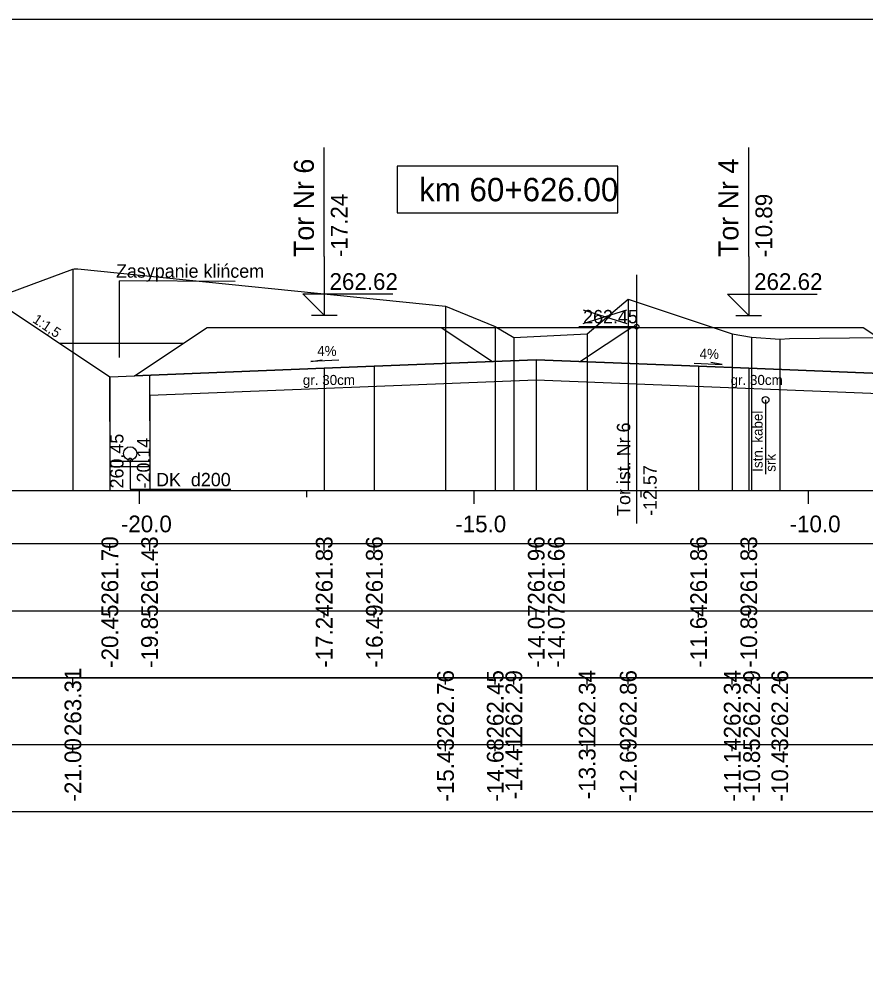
# Model space of a CAD drawing. Extents: x 6516023 to 6560129, y 5513077 to 5529206.
# Drawn here: x 6518421.16 to 6518433.82, y 5514465.41 to 5514479.66 of the extents above; entities that cross this region are included whole.
import ezdxf

# ---------------------------------------------------------------- set-up
doc = ezdxf.new("R2010")
doc.units = 0
for name, color, linetype in [('IR_default', 7, 'Continuous'), ('TOR_PRZEK_P-kable', 7, 'Continuous'), ('TOR_PRZEK_P-komponent', 7, 'Continuous'), ('TOR_PRZEK_P-odwodnienie', 7, 'Continuous'), ('TOR_PRZEK_P-opisy', 7, 'Continuous'), ('TOR_PRZEK_P-tabelka istniejace', 7, 'Continuous'), ('TOR_PRZEK_P-tabelka projektowane', 7, 'Continuous'), ('TOR_PRZEK_P-teren istniejacy', 7, 'Continuous'), ('TOR_PRZEK_P-tory istniejace', 7, 'Continuous'), ('TOR_PRZEK_P-tory projektowane', 7, 'Continuous'), ('TOR_PRZEK_P-uklad odniesienia', 7, 'Continuous'), ('TOR_PRZEK_P-warstwa ochronna I', 7, 'Continuous'), ('TOR_PRZEK_P-warstwa ochronna II', 7, 'Continuous'), ('TOR_RAMKI-ramka+tabelka 1', 7, 'Continuous')]:
    doc.layers.add(name, color=color, linetype=linetype)

msp = doc.modelspace()

# ---------------------------------------------------------------- linework, layer by layer
at = {"layer": 'IR_default'}
for points in [[(6518420.769, 5514475.473), (6518422.517, 5514474.307), (6518422.887, 5514474.322), (6518423.867, 5514474.975), (6518423.972, 5514475.046), (6518427.13, 5514475.046), (6518427.472, 5514475.046), (6518430.321, 5514475.045), (6518433.781, 5514475.045)], [(6518427.472, 5514475.046), (6518428.237, 5514474.536)], [(6518430.321, 5514475.045), (6518429.557, 5514474.536)], [(6518433.781, 5514475.045), (6518434.864, 5514474.324)]]:
    msp.add_lwpolyline(points, dxfattribs=at)
at = {"layer": 'TOR_PRZEK_P-kable'}
msp.add_line((6518432.323, 5514473.96), (6518432.323, 5514472.85), dxfattribs=at)
msp.add_circle((6518432.323, 5514473.96), 0.05, dxfattribs=at)
at = {"layer": 'TOR_PRZEK_P-komponent'}
msp.add_line((6518421.767, 5514474.807), (6518423.615, 5514474.807), dxfattribs=at)
msp.add_lwpolyline([(6518447.013, 5514474.274), (6518442.963, 5514474.436), (6518442.213, 5514474.466), (6518440.727, 5514474.526), (6518439.13, 5514474.462), (6518438.38, 5514474.432), (6518435.68, 5514474.324), (6518434.771, 5514474.327), (6518432.071, 5514474.435), (6518431.321, 5514474.465), (6518428.893, 5514474.562), (6518426.472, 5514474.466), (6518425.722, 5514474.436), (6518422.887, 5514474.322), (6518423.972, 5514475.046), (6518427.472, 5514475.046), (6518430.321, 5514475.045), (6518433.781, 5514475.045)], dxfattribs=at)
at = {"layer": 'TOR_PRZEK_P-odwodnienie'}
for p, q in [((6518422.521, 5514472.959), (6518422.517, 5514474.307)), ((6518423.121, 5514472.96), (6518423.117, 5514474.331)), ((6518423.121, 5514473.04), (6518422.521, 5514473.04)), ((6518423.121, 5514472.96), (6518422.521, 5514472.96))]:
    msp.add_line(p, q, dxfattribs=at)
msp.add_lwpolyline([(6518422.821, 5514473.06), (6518422.821, 5514472.627), (6518424.326, 5514472.627)], dxfattribs=at)
for centre, radius in [((6518422.821, 5514473.16), 0.1), ((6518422.821, 5514473.06), 0.03)]:
    msp.add_circle(centre, radius, dxfattribs=at)
at = {"layer": 'TOR_PRZEK_P-opisy'}
msp.add_line((6518422.661, 5514474.593), (6518422.661, 5514475.74), dxfattribs=at)
msp.add_line((6518422.661, 5514474.593), (6518422.661, 5514475.74), dxfattribs=at)
for points in [[(6518424.393, 5514475.729), (6518422.661, 5514475.74)], [(6518425.941, 5514474.553), (6518425.524, 5514474.533), (6518425.691, 5514474.562)], [(6518431.256, 5514474.509), (6518431.673, 5514474.49), (6518431.506, 5514474.518)]]:
    msp.add_lwpolyline(points, dxfattribs=at)
at = {"layer": 'TOR_PRZEK_P-tabelka istniejace'}
for p, q in [((6518421.965, 5514469.706), (6518421.965, 5514469.806)), ((6518427.536, 5514469.706), (6518427.536, 5514469.806)), ((6518428.28, 5514469.706), (6518428.28, 5514469.806)), ((6518428.558, 5514469.706), (6518428.558, 5514469.806)), ((6518429.654, 5514469.706), (6518429.654, 5514469.806)), ((6518430.269, 5514469.706), (6518430.269, 5514469.806)), ((6518431.824, 5514469.706), (6518431.824, 5514469.806)), ((6518432.114, 5514469.706), (6518432.114, 5514469.806)), ((6518432.535, 5514469.706), (6518432.535, 5514469.806)), ((6518384.163, 5514468.806), (6518492.963, 5514468.806)), ((6518421.965, 5514468.706), (6518421.965, 5514468.806)), ((6518427.536, 5514468.706), (6518427.536, 5514468.806)), ((6518428.28, 5514468.706), (6518428.28, 5514468.806)), ((6518428.558, 5514468.706), (6518428.558, 5514468.806)), ((6518429.654, 5514468.706), (6518429.654, 5514468.806)), ((6518430.269, 5514468.706), (6518430.269, 5514468.806)), ((6518431.824, 5514468.706), (6518431.824, 5514468.806)), ((6518432.114, 5514468.706), (6518432.114, 5514468.806)), ((6518432.535, 5514468.706), (6518432.535, 5514468.806))]:
    msp.add_line(p, q, dxfattribs=at)
for points in [[(6518421.965, 5514475.914), (6518421.965, 5514472.806), (6518421.965, 5514472.676), (6518421.965, 5514472.606)], [(6518430.269, 5514475.468), (6518430.269, 5514472.806), (6518430.269, 5514472.676), (6518430.269, 5514472.606)], [(6518427.536, 5514475.362), (6518427.536, 5514472.806), (6518427.536, 5514472.676), (6518427.536, 5514472.606)], [(6518428.28, 5514475.06), (6518428.28, 5514472.806), (6518428.28, 5514472.676), (6518428.28, 5514472.606)], [(6518428.558, 5514474.896), (6518428.558, 5514472.806), (6518428.558, 5514472.676), (6518428.558, 5514472.606)], [(6518429.654, 5514474.949), (6518429.654, 5514472.806), (6518429.654, 5514472.676), (6518429.654, 5514472.606)], [(6518431.824, 5514474.947), (6518431.824, 5514472.806), (6518431.824, 5514472.676), (6518431.824, 5514472.606)], [(6518432.114, 5514474.898), (6518432.114, 5514472.806), (6518432.114, 5514472.676), (6518432.114, 5514472.606)], [(6518432.535, 5514474.87), (6518432.535, 5514472.806), (6518432.535, 5514472.676), (6518432.535, 5514472.606)]]:
    msp.add_lwpolyline(points, dxfattribs=at)
msp.add_lwpolyline([(6518384.163, 5514469.806), (6518384.163, 5514467.806), (6518492.963, 5514467.806), (6518492.963, 5514469.806)], close=True, dxfattribs=at)
at = {"layer": 'TOR_PRZEK_P-tabelka projektowane'}
for p, q in [((6518422.517, 5514471.706), (6518422.517, 5514471.806)), ((6518423.114, 5514471.706), (6518423.114, 5514471.806)), ((6518425.722, 5514471.706), (6518425.722, 5514471.806)), ((6518426.472, 5514471.706), (6518426.472, 5514471.806)), ((6518428.893, 5514471.706), (6518428.893, 5514471.806)), ((6518428.893, 5514471.706), (6518428.893, 5514471.806)), ((6518431.321, 5514471.706), (6518431.321, 5514471.806)), ((6518432.071, 5514471.706), (6518432.071, 5514471.806)), ((6518384.163, 5514470.806), (6518492.963, 5514470.806)), ((6518422.517, 5514470.706), (6518422.517, 5514470.806)), ((6518423.114, 5514470.706), (6518423.114, 5514470.806)), ((6518425.722, 5514470.706), (6518425.722, 5514470.806)), ((6518426.472, 5514470.706), (6518426.472, 5514470.806)), ((6518428.893, 5514470.706), (6518428.893, 5514470.806)), ((6518428.893, 5514470.706), (6518428.893, 5514470.806)), ((6518431.321, 5514470.706), (6518431.321, 5514470.806)), ((6518432.071, 5514470.706), (6518432.071, 5514470.806))]:
    msp.add_line(p, q, dxfattribs=at)
for points in [[(6518428.893, 5514474.562), (6518428.893, 5514472.806), (6518428.893, 5514472.676), (6518428.893, 5514472.606)], [(6518425.722, 5514474.436), (6518425.722, 5514472.806), (6518425.722, 5514472.676), (6518425.722, 5514472.606)], [(6518426.472, 5514474.466), (6518426.472, 5514472.806), (6518426.472, 5514472.676), (6518426.472, 5514472.606)], [(6518431.321, 5514474.465), (6518431.321, 5514472.806), (6518431.321, 5514472.676), (6518431.321, 5514472.606)], [(6518432.071, 5514474.435), (6518432.071, 5514472.806), (6518432.071, 5514472.676), (6518432.071, 5514472.606)], [(6518422.517, 5514474.307), (6518422.517, 5514472.806), (6518422.517, 5514472.676), (6518422.517, 5514472.606)], [(6518428.893, 5514474.263), (6518428.893, 5514472.806), (6518428.893, 5514472.676), (6518428.893, 5514472.606)], [(6518423.114, 5514474.031), (6518423.114, 5514472.806), (6518423.114, 5514472.676), (6518423.114, 5514472.606)]]:
    msp.add_lwpolyline(points, dxfattribs=at)
msp.add_lwpolyline([(6518384.163, 5514471.806), (6518384.163, 5514469.806), (6518492.963, 5514469.806), (6518492.963, 5514471.806)], close=True, dxfattribs=at)
at = {"layer": 'TOR_PRZEK_P-teren istniejacy'}
msp.add_lwpolyline([(6518420.55, 5514475.392), (6518421.965, 5514475.914), (6518421.983, 5514475.922), (6518422.038, 5514475.922), (6518427.536, 5514475.362), (6518428.28, 5514475.06), (6518428.558, 5514474.896), (6518429.654, 5514474.949), (6518430.269, 5514475.468), (6518431.824, 5514474.947), (6518432.114, 5514474.898), (6518432.535, 5514474.87), (6518432.681, 5514474.879), (6518435.37, 5514474.907)], dxfattribs=at)
at = {"layer": 'TOR_PRZEK_P-tory istniejace'}
for p, q in [((6518430.394, 5514475.832), (6518430.394, 5514472.111)), ((6518429.594, 5514475.103), (6518430.246, 5514475.306)), ((6518429.594, 5514475.306), (6518430.246, 5514475.103)), ((6518430.394, 5514475.056), (6518429.528, 5514475.056))]:
    msp.add_line(p, q, dxfattribs=at)
msp.add_circle((6518430.394, 5514475.056), 0.035, dxfattribs=at)
at = {"layer": 'TOR_PRZEK_P-tory projektowane'}
for p, q in [((6518425.722, 5514476.103), (6518425.722, 5514477.735)), ((6518432.071, 5514476.103), (6518432.071, 5514477.735)), ((6518425.722, 5514476.103), (6518425.722, 5514475.226)), ((6518432.071, 5514476.103), (6518432.071, 5514475.225)), ((6518425.722, 5514475.226), (6518425.403, 5514475.545)), ((6518425.403, 5514475.545), (6518426.747, 5514475.545)), ((6518432.071, 5514475.225), (6518431.752, 5514475.544)), ((6518431.752, 5514475.544), (6518433.096, 5514475.544)), ((6518425.531, 5514475.226), (6518425.914, 5514475.226)), ((6518431.879, 5514475.225), (6518432.263, 5514475.225))]:
    msp.add_line(p, q, dxfattribs=at)
at = {"layer": 'TOR_PRZEK_P-uklad odniesienia'}
for p, q in [((6518387.963, 5514472.606), (6518492.963, 5514472.606)), ((6518422.963, 5514472.406), (6518422.963, 5514472.606)), ((6518425.463, 5514472.506), (6518425.463, 5514472.606)), ((6518427.963, 5514472.406), (6518427.963, 5514472.606)), ((6518430.463, 5514472.506), (6518430.463, 5514472.606)), ((6518432.963, 5514472.406), (6518432.963, 5514472.606))]:
    msp.add_line(p, q, dxfattribs=at)
msp.add_lwpolyline([(6518430.113, 5514477.456), (6518426.813, 5514477.456), (6518426.813, 5514476.756), (6518430.113, 5514476.756)], close=True, dxfattribs=at)
at = {"layer": 'TOR_PRZEK_P-warstwa ochronna I'}
msp.add_lwpolyline([(6518423.114, 5514474.031), (6518428.893, 5514474.263), (6518434.773, 5514474.027), (6518434.932, 5514474.027)], dxfattribs=at)
at = {"layer": 'TOR_PRZEK_P-warstwa ochronna II'}
msp.add_lwpolyline([(6518420.769, 5514475.473), (6518422.517, 5514474.307), (6518425.722, 5514474.436), (6518426.472, 5514474.466), (6518428.893, 5514474.562), (6518431.321, 5514474.465), (6518432.071, 5514474.435), (6518434.771, 5514474.327), (6518435.68, 5514474.324), (6518438.38, 5514474.432), (6518439.13, 5514474.462), (6518440.727, 5514474.526), (6518442.213, 5514474.466), (6518442.963, 5514474.436), (6518447.013, 5514474.274), (6518449.013, 5514474.194), (6518449.436, 5514474.376), (6518451.646, 5514474.465), (6518452.396, 5514474.435), (6518455.547, 5514474.309), (6518456.469, 5514474.924)], dxfattribs=at)
at = {"layer": 'TOR_RAMKI-ramka+tabelka 1'}
msp.add_lwpolyline([(6518269.513, 5514479.656), (6518517.013, 5514479.656), (6518517.013, 5514451.156), (6518269.513, 5514451.156)], close=True, dxfattribs=at)

# ---------------------------------------------------------------- texts
at = {"layer": 'TOR_PRZEK_P-kable'}
for s, height, p in [('Istn. kabel', 0.14999, (6518432.278, 5514472.886)), ('srk', 0.15, (6518432.472, 5514472.886))]:
    msp.add_text(s, height=height, rotation=90.0511, dxfattribs=at).set_placement(p)
at = {"layer": 'TOR_PRZEK_P-odwodnienie'}
for s, rotation, p in [('260.45', 90, (6518422.721, 5514472.637)), ('-20.14', 90, (6518423.121, 5514472.637)), ('DK_d200', 360, (6518423.209, 5514472.669))]:
    msp.add_text(s, height=0.2, rotation=rotation, dxfattribs=at).set_placement(p)
at = {"layer": 'TOR_PRZEK_P-opisy'}
for s, height, rotation, p in [('Zasypanie klińcem', 0.2, 359.9489, (6518422.609, 5514475.789)), ('1:1,5', 0.15, 325.9299, (6518421.35, 5514475.13)), ('4%', 0.15, 0.1515, (6518425.618, 5514474.618)), ('4%', 0.15, 359.8485, (6518431.335, 5514474.575))]:
    msp.add_text(s, height=height, rotation=rotation, dxfattribs=at).set_placement(p)
at = {"layer": 'TOR_PRZEK_P-tabelka istniejace'}
for s, p in [('263.31', (6518422.09, 5514468.933)), ('262.76', (6518427.661, 5514468.898)), ('262.45', (6518428.405, 5514468.897)), ('262.29', (6518428.683, 5514468.898)), ('262.34', (6518429.779, 5514468.899)), ('262.86', (6518430.394, 5514468.898)), ('262.34', (6518431.949, 5514468.899)), ('262.29', (6518432.239, 5514468.898)), ('262.26', (6518432.66, 5514468.898)), ('-21.00', (6518422.09, 5514467.955)), ('-15.43', (6518427.661, 5514467.954)), ('-14.68', (6518428.405, 5514467.954)), ('-14.41', (6518428.683, 5514467.989)), ('-13.31', (6518429.779, 5514467.989)), ('-12.69', (6518430.394, 5514467.955)), ('-11.14', (6518431.949, 5514467.955)), ('-10.85', (6518432.239, 5514467.953)), ('-10.43', (6518432.66, 5514467.954))]:
    msp.add_text(s, height=0.25, rotation=90, dxfattribs=at).set_placement(p)
at = {"layer": 'TOR_PRZEK_P-tabelka projektowane'}
for s, p in [('261.70', (6518422.642, 5514470.898)), ('261.43', (6518423.236, 5514470.898)), ('261.83', (6518425.847, 5514470.898)), ('261.86', (6518426.597, 5514470.898)), ('261.96', (6518429.018, 5514470.898)), ('261.66', (6518429.318, 5514470.898)), ('261.86', (6518431.446, 5514470.898)), ('261.83', (6518432.196, 5514470.898)), ('-20.45', (6518422.642, 5514469.953)), ('-19.85', (6518423.236, 5514469.953)), ('-17.24', (6518425.847, 5514469.955)), ('-16.49', (6518426.597, 5514469.955)), ('-14.07', (6518429.018, 5514469.955)), ('-14.07', (6518429.318, 5514469.955)), ('-11.64', (6518431.446, 5514469.955)), ('-10.89', (6518432.196, 5514469.955))]:
    msp.add_text(s, height=0.25, rotation=90, dxfattribs=at).set_placement(p)
at = {"layer": 'TOR_PRZEK_P-tory istniejace'}
msp.add_text('262.45', height=0.2, dxfattribs=at).set_placement((6518429.594, 5514475.106))
for s, rotation, p in [('Tor ist. Nr 6', 90.0511, (6518430.3, 5514472.226)), ('-12.57', 90, (6518430.694, 5514472.226))]:
    msp.add_text(s, height=0.2, rotation=rotation, dxfattribs=at).set_placement(p)
at = {"layer": 'TOR_PRZEK_P-tory projektowane'}
for s, height, p in [('Tor Nr 6', 0.3, (6518425.568, 5514476.097)), ('Tor Nr 4', 0.3, (6518431.916, 5514476.097)), ('-17.24', 0.25, (6518426.072, 5514476.096)), ('-10.89', 0.25, (6518432.421, 5514476.095))]:
    msp.add_text(s, height=height, rotation=90, dxfattribs=at).set_placement(p)
for p in [(6518425.802, 5514475.606), (6518432.151, 5514475.605)]:
    msp.add_text('262.62', height=0.25, dxfattribs=at).set_placement(p)
at = {"layer": 'TOR_PRZEK_P-uklad odniesienia'}
for s, height, p in [('km 60+626.00', 0.35, (6518427.141, 5514476.931)), ('-20.0', 0.25, (6518422.682, 5514471.981)), ('-15.0', 0.25, (6518427.682, 5514471.981)), ('-10.0', 0.25, (6518432.682, 5514471.981))]:
    msp.add_text(s, height=height, dxfattribs=at).set_placement(p)
at = {"layer": 'TOR_PRZEK_P-warstwa ochronna I'}
for p in [(6518425.403, 5514474.184), (6518431.799, 5514474.184)]:
    msp.add_text('gr. 30cm', height=0.15, dxfattribs=at).set_placement(p)

doc.saveas('drawing.dxf')
